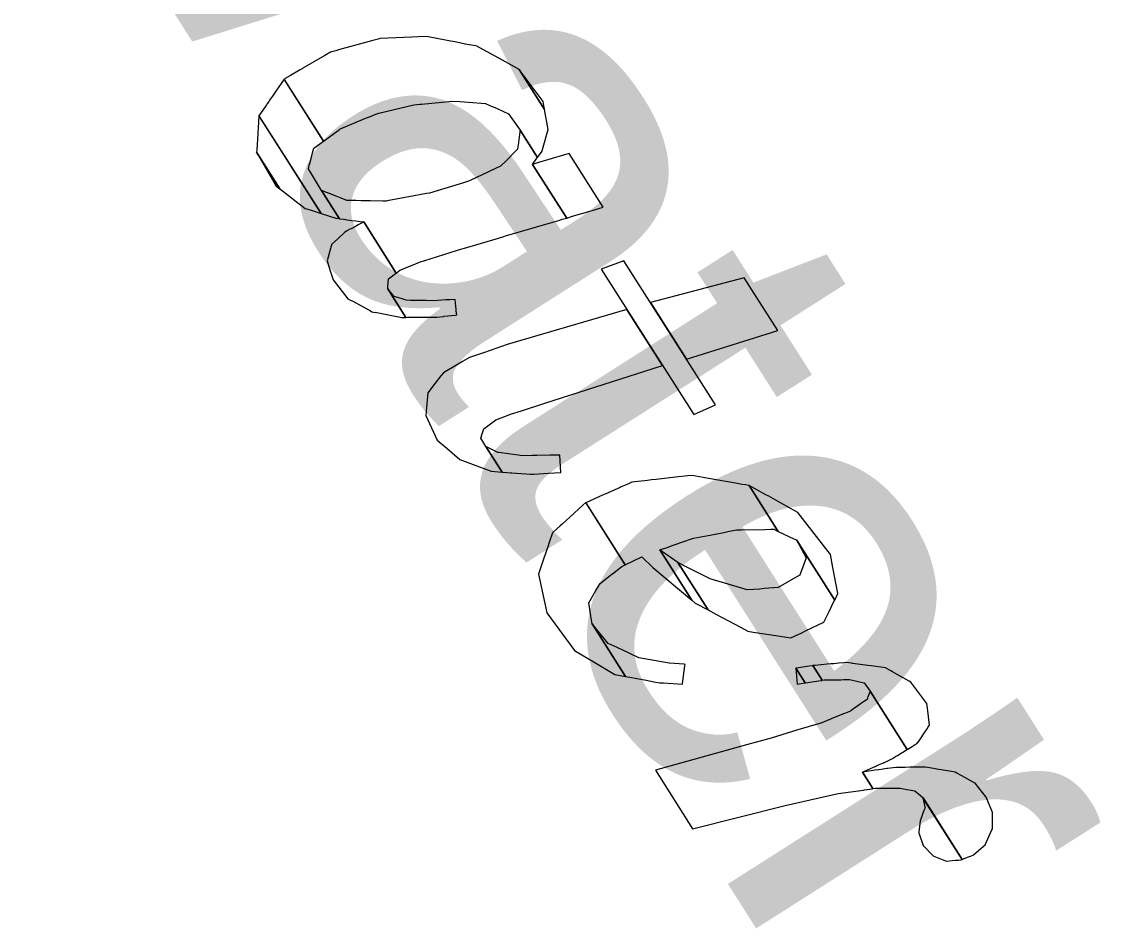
# Model space of a CAD drawing. Extents: x 3962991 to 3983549, y 181631 to 204078.
# Drawn here: x 3973634.4 to 3973754.8, y 192835.8 to 192936.9 of the extents above; entities that cross this region are included whole.
import ezdxf

# ---------------------------------------------------------------- set-up
doc = ezdxf.new("R2010")
doc.units = 0
for name, color, linetype in [('V-ANNO-MASK', 7, 'Continuous'), ('V-ANNO-MASK2', 7, 'Continuous'), ('V-RIVR-IDEN', 7, 'Continuous')]:
    doc.layers.add(name, color=color, linetype=linetype)

msp = doc.modelspace()

# ---------------------------------------------------------------- linework, layer by layer
at = {"layer": 'V-ANNO-MASK2'}
for points in [[(3973663.83, 192930.54), (3973663.71, 192930.46), (3973668.1, 192923.56), (3973668.22, 192923.64), (3973668.79, 192924.06), (3973669.74, 192924.75), (3973669.85, 192924.83), (3973669.99, 192924.94), (3973670.07, 192924.99), (3973672.74, 192926.09), (3973673.43, 192926.37), (3973673.97, 192926.59), (3973674.28, 192926.67), (3973678.2, 192927.61), (3973678.86, 192927.68), (3973679.06, 192927.7), (3973682.51, 192928.04), (3973683.31, 192927.98), (3973684.29, 192927.9), (3973686.21, 192927.75), (3973686.69, 192927.54), (3973687.49, 192927.19), (3973688.76, 192926.62), (3973690.06, 192924.78), (3973691.99, 192921.75), (3973692.52, 192922.46), (3973692.56, 192922.62), (3973693.19, 192924.88), (3973692.78, 192927.08), (3973689.93, 192931.56), (3973688.41, 192932.4), (3973685.23, 192934.15), (3973685.07, 192934.19), (3973683.94, 192934.4), (3973683.8, 192934.43), (3973682.76, 192934.63), (3973682.1, 192934.76), (3973681.71, 192934.83), (3973679.62, 192935.23), (3973678.71, 192935.2), (3973677.98, 192935.16), (3973674.42, 192935.01), (3973674.23, 192934.96), (3973673.63, 192934.8), (3973669.78, 192933.74), (3973669.48, 192933.65), (3973668.9, 192933.49), (3973668.27, 192933.13), (3973665.81, 192931.69), (3973665.73, 192931.64), (3973665.57, 192931.55), (3973665.45, 192931.48), (3973664.45, 192930.89)], [(3973692.61, 192928), (3973689.94, 192931.55), (3973692.78, 192927.08), (3973692.61, 192928)], [(3973661.59, 192927.39), (3973660.91, 192926.4), (3973667.84, 192915.5), (3973669.5, 192914.96), (3973669.51, 192914.96), (3973669.81, 192914.92), (3973669.81, 192914.93), (3973669.91, 192914.91), (3973667.9, 192918.06), (3973666.43, 192920.48), (3973666.53, 192920.87), (3973666.58, 192921.07), (3973666.77, 192921.77), (3973666.76, 192921.77), (3973666.89, 192922.25), (3973667.03, 192922.77), (3973667.69, 192923.25), (3973668.1, 192923.56), (3973663.71, 192930.47), (3973663.39, 192930.01), (3973662.89, 192929.27), (3973662.65, 192928.92), (3973662.42, 192928.6), (3973662.1, 192928.12), (3973662, 192927.99), (3973661.83, 192927.73), (3973661.79, 192927.68), (3973661.74, 192927.61), (3973661.6, 192927.4)], [(3973660.66, 192922.57), (3973660.64, 192922.33), (3973663.24, 192918.25), (3973663.55, 192918.01), (3973666.08, 192916.07), (3973666.21, 192916.03), (3973666.62, 192915.9), (3973667.84, 192915.5), (3973660.91, 192926.41), (3973660.82, 192925.02), (3973660.79, 192924.56), (3973660.78, 192924.41)], [(3973667.99, 192918.03), (3973667.9, 192918.06), (3973669.91, 192914.91), (3973669.99, 192914.9), (3973670.36, 192914.85), (3973670.56, 192914.82), (3973670.55, 192914.83), (3973671.24, 192914.73), (3973671.71, 192914.67), (3973672.22, 192914.6), (3973672.6, 192914.55), (3973676.22, 192908.85), (3973676.65, 192909.17), (3973677.13, 192909.37), (3973677.26, 192909.42), (3973677.26, 192909.42), (3973677.93, 192909.69), (3973679.03, 192910.13), (3973679.16, 192910.18), (3973679.35, 192910.23), (3973679.34, 192910.24), (3973679.44, 192910.26), (3973682.24, 192911.16), (3973682.96, 192911.38), (3973683.54, 192911.55), (3973683.84, 192911.63), (3973687.65, 192912.76), (3973688.24, 192912.93), (3973688.42, 192912.99), (3973691.51, 192913.89), (3973691.51, 192913.9), (3973692.14, 192914.08), (3973692.93, 192914.31), (3973694.47, 192914.77), (3973694.76, 192914.85), (3973695.25, 192914.99), (3973691.44, 192920.98), (3973691.92, 192921.65), (3973691.99, 192921.75), (3973690.06, 192924.78), (3973690.04, 192924.62), (3973689.88, 192923.43), (3973689.78, 192922.68), (3973689.57, 192922.47), (3973688.45, 192921.35), (3973687.88, 192920.78), (3973687.3, 192920.51), (3973684.48, 192919.19), (3973684.31, 192919.11), (3973683.72, 192918.93), (3973679.93, 192917.78), (3973679.61, 192917.72), (3973679, 192917.61), (3973678.23, 192917.46), (3973675.22, 192916.9), (3973675.12, 192916.87), (3973674.9, 192916.88), (3973674.74, 192916.88), (3973673.34, 192916.91), (3973672.49, 192916.92), (3973672.32, 192916.92), (3973671.71, 192916.94), (3973671.07, 192916.94), (3973670.73, 192916.95), (3973670.1, 192917.2), (3973669.53, 192917.43), (3973668.69, 192917.75), (3973668.45, 192917.85)], [(3973660.64, 192922.34), (3973662.85, 192918.55), (3973663.24, 192918.25)], [(3973692.21, 192921.21), (3973691.44, 192920.98), (3973695.25, 192914.99), (3973696.01, 192915.22), (3973696.95, 192915.49), (3973697.07, 192915.53), (3973698.82, 192916.04), (3973699.31, 192916.19), (3973695.51, 192922.17), (3973695.01, 192922.03), (3973693.27, 192921.52), (3973693.14, 192921.48)], [(3973668.86, 192909.09), (3973669.18, 192908.08), (3973670.84, 192905.99), (3973671.14, 192905.83), (3973671.38, 192905.7), (3973673.35, 192904.63), (3973673.52, 192904.54), (3973673.89, 192904.47), (3973673.88, 192904.48), (3973674.99, 192904.26), (3973674.99, 192904.26), (3973676.48, 192903.97), (3973676.51, 192903.97), (3973676.81, 192903.91), (3973676.9, 192903.91), (3973676.97, 192903.91), (3973677.32, 192903.91), (3973675.28, 192907.11), (3973675.3, 192907.36), (3973675.38, 192908.22), (3973675.67, 192908.44), (3973675.99, 192908.68), (3973676.22, 192908.85), (3973672.6, 192914.55), (3973672.34, 192914.41), (3973671.99, 192914.23), (3973671.67, 192914.06), (3973671.2, 192913.8), (3973671.07, 192913.74), (3973670.81, 192913.6), (3973670.76, 192913.57), (3973670.69, 192913.53), (3973670.49, 192913.42), (3973670.48, 192913.42), (3973669.66, 192912.65), (3973669.05, 192912.08), (3973668.95, 192911.73), (3973668.91, 192911.61), (3973668.51, 192910.21), (3973668.67, 192909.71)], [(3973701.64, 192910.21), (3973699.11, 192909.29), (3973709.42, 192893.07), (3973711.85, 192894.16)], [(3973715.07, 192908.32), (3973704.59, 192905.57), (3973708.62, 192899.25), (3973718.82, 192902.43)], [(3973676.01, 192906.25), (3973675.28, 192907.11), (3973677.32, 192903.91), (3973677.49, 192903.92), (3973678.12, 192903.92), (3973678.55, 192903.92), (3973679.01, 192903.92), (3973679.98, 192903.93), (3973680.59, 192903.93), (3973680.75, 192903.93), (3973681.54, 192904.02), (3973681.53, 192904.03), (3973682.83, 192904.17), (3973682.98, 192904.18), (3973682.93, 192904.59), (3973682.91, 192904.79), (3973682.79, 192905.91), (3973682.22, 192905.88), (3973682.12, 192905.88), (3973681.91, 192905.86), (3973681.75, 192905.85), (3973680.42, 192905.77), (3973679.57, 192905.78), (3973679.41, 192905.79), (3973678.79, 192905.8), (3973677.81, 192905.81), (3973677.34, 192905.82), (3973676.8, 192906)], [(3973679.53, 192892.97), (3973680.81, 192890.23), (3973681.86, 192889.32), (3973683.31, 192888.05), (3973684.83, 192887.49), (3973686.84, 192886.74), (3973688.04, 192886.65), (3973686.23, 192889.5), (3973685.68, 192890.45), (3973685.82, 192890.93), (3973685.96, 192891.36), (3973686, 192891.47), (3973687.33, 192892.49), (3973687.66, 192892.61), (3973688.55, 192892.94), (3973688.99, 192893.1), (3973690.21, 192893.5), (3973692.8, 192894.33), (3973705.94, 192898.55), (3973701.97, 192904.79), (3973688.62, 192900.9), (3973686.07, 192900), (3973684.86, 192899.58), (3973684.42, 192899.43), (3973683.62, 192898.97), (3973683.32, 192898.79), (3973681.87, 192897.96), (3973681.79, 192897.91), (3973681.49, 192897.74), (3973681.24, 192897.42), (3973681.21, 192897.39), (3973680.58, 192896.57), (3973679.75, 192895.48), (3973679.6, 192893.87)], [(3973686.31, 192889.46), (3973686.23, 192889.5), (3973688.04, 192886.65), (3973688.1, 192886.64), (3973688.57, 192886.61), (3973689.01, 192886.57), (3973689.12, 192886.57), (3973691.2, 192886.41), (3973691.59, 192886.43), (3973692.65, 192886.49), (3973693.17, 192886.53), (3973694.59, 192886.61), (3973694.48, 192888.55), (3973693.36, 192888.53), (3973691.91, 192888.5), (3973691.38, 192888.49), (3973690.3, 192888.46), (3973689.85, 192888.53), (3973687.68, 192888.82), (3973687.57, 192888.84), (3973686.96, 192889.14)], [(3973699.25, 192884.08), (3973697.37, 192883.24), (3973701.78, 192876.31), (3973703.62, 192877.2), (3973704.86, 192876.01), (3973709.2, 192872.36), (3973705.63, 192877.97), (3973705.77, 192878.03), (3973706.56, 192878.29), (3973707.03, 192878.46), (3973708.56, 192878.99), (3973708.95, 192879.12), (3973709.4, 192879.27), (3973711.44, 192879.67), (3973712.78, 192879.93), (3973713.23, 192880.02), (3973714.21, 192880.21), (3973714.74, 192880.22), (3973717.35, 192880.26), (3973718.03, 192880.27), (3973718.02, 192880.28), (3973718.35, 192880.28), (3973718.86, 192880.04), (3973715.61, 192885.15), (3973715.2, 192885.22), (3973714.84, 192885.28), (3973714.07, 192885.42), (3973711.09, 192885.95), (3973710.49, 192886.06), (3973709.25, 192886.27), (3973708.78, 192886.22), (3973707.38, 192886.07), (3973705.23, 192885.82), (3973704.73, 192885.77), (3973704.27, 192885.72), (3973702.53, 192885.52), (3973702.08, 192885.32), (3973701.34, 192884.99), (3973701.2, 192884.93), (3973699.63, 192884.24)], [(3973717.48, 192884.12), (3973715.61, 192885.14), (3973718.86, 192880.04), (3973720.6, 192879.22), (3973720.88, 192879.09), (3973725.15, 192872.37), (3973725.52, 192873.12), (3973724.96, 192876), (3973724.68, 192877.46), (3973721.05, 192882.16), (3973719.09, 192883.24), (3973717.79, 192883.95)], [(3973692.8, 192872), (3973693.02, 192870.94), (3973696.14, 192866.75), (3973698.39, 192865.41), (3973700.64, 192864.08), (3973701.82, 192863.86), (3973698.08, 192869.74), (3973697.94, 192870.6), (3973697.94, 192870.61), (3973697.71, 192872.07), (3973698.15, 192872.84), (3973698.51, 192873.46), (3973698.79, 192873.93), (3973698.97, 192874.24), (3973700.34, 192875.31), (3973700.36, 192875.32), (3973701.4, 192876.12), (3973701.78, 192876.31), (3973697.37, 192883.25), (3973697.05, 192882.96), (3973696.07, 192882.07), (3973696.05, 192882.04), (3973694.76, 192880.86), (3973694.52, 192880.64), (3973694.16, 192880.31), (3973693.68, 192879.87), (3973693.35, 192878.92), (3973693.11, 192878.2), (3973692.96, 192877.78), (3973692.6, 192876.71), (3973692.11, 192875.28)], [(3973708.51, 192876.13), (3973707.66, 192876.55), (3973711.02, 192871.27), (3973711.89, 192870.8), (3973714.72, 192869.3), (3973715.45, 192868.9), (3973716.05, 192868.81), (3973718.6, 192868.42), (3973720.27, 192868.16), (3973720.66, 192868.34), (3973720.65, 192868.35), (3973721.5, 192868.74), (3973721.91, 192868.94), (3973723.94, 192869.9), (3973724.24, 192870.51), (3973724.38, 192870.8), (3973724.53, 192871.11), (3973725.07, 192872.2), (3973725.15, 192872.37), (3973720.88, 192879.09), (3973721.97, 192877.07), (3973721.52, 192875.86), (3973721.39, 192875.5), (3973721.27, 192875.17), (3973720.77, 192874.89), (3973718.84, 192873.77), (3973718.33, 192873.73), (3973717.28, 192873.65), (3973716.8, 192873.61), (3973715.37, 192873.5), (3973712.52, 192874.36), (3973711.86, 192874.55), (3973711.26, 192874.73)], [(3973705.95, 192877.75), (3973705.63, 192877.97), (3973709.2, 192872.36), (3973709.59, 192872.03), (3973711.02, 192871.27), (3973707.66, 192876.56)], [(3973699.89, 192867.55), (3973698.08, 192869.74), (3973701.82, 192863.86), (3973702.28, 192863.78), (3973703.08, 192863.63), (3973704.14, 192863.43), (3973704.99, 192863.27), (3973705.65, 192863.15), (3973706.04, 192863.13), (3973708.16, 192863.01), (3973708.17, 192863.06), (3973708.44, 192865.05), (3973708.46, 192865.19), (3973708.34, 192865.21), (3973706.71, 192865.34), (3973706.67, 192865.35), (3973704.37, 192865.75), (3973703.95, 192865.82), (3973703.3, 192865.93), (3973702.22, 192866.45), (3973700.88, 192867.08)], [(3973720.82, 192864.78), (3973720.98, 192863.01), (3973721.86, 192863.15)], [(3973720.87, 192864.79), (3973720.83, 192864.78), (3973721.86, 192863.15), (3973721.91, 192863.15), (3973722.17, 192863.19), (3973723.33, 192863.37), (3973723.68, 192863.42), (3973723.7, 192863.42), (3973723.74, 192863.44), (3973722.71, 192865.07), (3973722.66, 192865.05), (3973722.64, 192865.05), (3973722.3, 192865), (3973721.13, 192864.83)], [(3973722.96, 192865.09), (3973722.71, 192865.06), (3973723.74, 192863.44), (3973723.99, 192863.47), (3973724.69, 192863.48), (3973724.74, 192863.48), (3973724.76, 192863.48), (3973725.41, 192863.49), (3973725.82, 192863.49), (3973726.14, 192863.5), (3973726.18, 192863.5), (3973726.18, 192863.5), (3973726.48, 192863.5), (3973726.48, 192863.51), (3973726.79, 192863.51), (3973727.46, 192863.36), (3973727.77, 192863.29), (3973728.4, 192863.15), (3973728.44, 192863.14), (3973729.11, 192862.22), (3973733.25, 192855.72), (3973733.8, 192856.06), (3973734.37, 192856.41), (3973734.56, 192856.68), (3973735.3, 192857.77), (3973735.5, 192858.06), (3973735.56, 192858.15), (3973735.74, 192858.41), (3973735.54, 192860.04), (3973735.54, 192860.05), (3973735.51, 192860.29), (3973735.51, 192860.32), (3973735.45, 192860.84), (3973733.76, 192863.07), (3973733.65, 192863.22), (3973733.45, 192863.33), (3973732.13, 192864.08), (3973731.6, 192864.38), (3973731.4, 192864.49), (3973730.81, 192864.83), (3973729.24, 192865.04), (3973728.85, 192865.09), (3973727.99, 192865.2), (3973727.15, 192865.31), (3973727.05, 192865.33), (3973727.01, 192865.33), (3973726.42, 192865.41), (3973726.16, 192865.39), (3973725.62, 192865.34), (3973725.33, 192865.31), (3973725.05, 192865.28), (3973725.01, 192865.28), (3973724.71, 192865.25), (3973724.32, 192865.21), (3973723.69, 192865.15), (3973723.67, 192865.15), (3973723.62, 192865.15)], [(3973715.33, 192856.23), (3973705.15, 192853.39), (3973709.3, 192846.87), (3973719.62, 192849.48), (3973722.43, 192850.11), (3973725.55, 192850.8), (3973728.35, 192851.19), (3973728.48, 192851.21), (3973729.37, 192851.34), (3973729.42, 192851.35), (3973728.26, 192853.18), (3973728.48, 192853.28), (3973729.47, 192853.73), (3973729.77, 192853.85), (3973729.76, 192853.86), (3973729.78, 192853.86), (3973729.82, 192853.88), (3973730.03, 192853.98), (3973730.58, 192854.22), (3973730.62, 192854.23), (3973730.61, 192854.24), (3973730.63, 192854.24), (3973731.15, 192854.47), (3973731.47, 192854.62), (3973731.7, 192854.76), (3973731.73, 192854.78), (3973731.95, 192854.91), (3973731.95, 192854.92), (3973732.17, 192855.05), (3973732.58, 192855.3), (3973732.77, 192855.42), (3973733.16, 192855.66), (3973733.18, 192855.68), (3973733.25, 192855.72), (3973729.11, 192862.22), (3973729.08, 192862.13), (3973729.06, 192862.1), (3973728.86, 192861.57), (3973728.77, 192861.3), (3973728.37, 192861.02), (3973728.16, 192860.87), (3973727.95, 192860.72), (3973727.92, 192860.71), (3973727.7, 192860.55), (3973727.41, 192860.35), (3973726.95, 192860.03), (3973726.94, 192860.01), (3973726.9, 192860), (3973726.34, 192859.77), (3973726.13, 192859.68), (3973726.09, 192859.67), (3973726.07, 192859.66), (3973725.77, 192859.54), (3973724.76, 192859.12), (3973724.53, 192859.03), (3973724.49, 192859.01), (3973723.72, 192858.7), (3973723.61, 192858.65), (3973721.04, 192857.89), (3973718.06, 192856.98)], [(3973728.52, 192853.22), (3973728.26, 192853.18), (3973729.42, 192851.35), (3973729.69, 192851.38), (3973730.96, 192851.38), (3973731.34, 192851.38), (3973731.36, 192851.38), (3973731.41, 192851.38), (3973731.68, 192851.38), (3973732.38, 192851.38), (3973732.38, 192851.38), (3973732.43, 192851.38), (3973732.45, 192851.38), (3973733.2, 192851.25), (3973733.67, 192851.16), (3973734.04, 192851.09), (3973734.08, 192851.08), (3973734.71, 192850.57), (3973735.01, 192850.33), (3973739.38, 192843.45), (3973739.51, 192843.5), (3973739.97, 192843.69), (3973740.18, 192843.77), (3973740.61, 192843.94), (3973740.63, 192843.97), (3973741.19, 192844.45), (3973741.7, 192844.89), (3973741.7, 192844.89), (3973741.93, 192845.09), (3973742.53, 192846.4), (3973742.7, 192846.73), (3973742.69, 192846.74), (3973742.75, 192846.85), (3973742.75, 192847.38), (3973742.77, 192848.68), (3973742.54, 192849.25), (3973742.53, 192849.25), (3973742.5, 192849.33), (3973742.07, 192850.38), (3973740.83, 192851.95), (3973740.81, 192851.97), (3973740.61, 192852.08), (3973739.32, 192852.78), (3973738.79, 192853.07), (3973738.6, 192853.17), (3973738.18, 192853.25), (3973736.56, 192853.53), (3973736.16, 192853.59), (3973735.27, 192853.75), (3973734.42, 192853.73), (3973734.39, 192853.73), (3973733.85, 192853.72), (3973733.59, 192853.72), (3973733.02, 192853.71), (3973732.86, 192853.7), (3973732.72, 192853.7), (3973732.42, 192853.69), (3973732.38, 192853.69), (3973732.06, 192853.69), (3973731.66, 192853.67), (3973731.05, 192853.59), (3973731.03, 192853.59), (3973730.98, 192853.58), (3973730.34, 192853.48), (3973730.09, 192853.45), (3973730.04, 192853.45), (3973730.03, 192853.44), (3973729.68, 192853.39)], [(3973734.56, 192846.31), (3973735.01, 192845.01), (3973736.13, 192843.84), (3973736.15, 192843.84), (3973736.23, 192843.81), (3973736.59, 192843.66), (3973736.59, 192843.67), (3973737.53, 192843.29), (3973737.6, 192843.25), (3973737.62, 192843.25), (3973738.25, 192843.31), (3973738.64, 192843.35), (3973738.95, 192843.37), (3973738.98, 192843.37), (3973739.27, 192843.4), (3973739.38, 192843.45), (3973735, 192850.33), (3973735.07, 192850), (3973735.21, 192849.3), (3973735.23, 192849.21), (3973735.11, 192848.9), (3973734.95, 192848.49), (3973734.71, 192847.84), (3973734.7, 192847.82), (3973734.68, 192847.77), (3973734.58, 192846.82), (3973734.55, 192846.45), (3973734.54, 192846.37)]]:
    msp.add_lwpolyline(points, close=True, dxfattribs=at)

# ---------------------------------------------------------------- texts
at = {"layer": 'V-ANNO-MASK'}
msp.add_text('Water', height=50, rotation=302.457, dxfattribs=at).set_placement((3973627, 192976.3))
at = {"layer": 'V-RIVR-IDEN'}
msp.add_text('Water', height=50, rotation=302.457, dxfattribs=at).set_placement((3973627, 192976.3))

doc.saveas('drawing.dxf')
